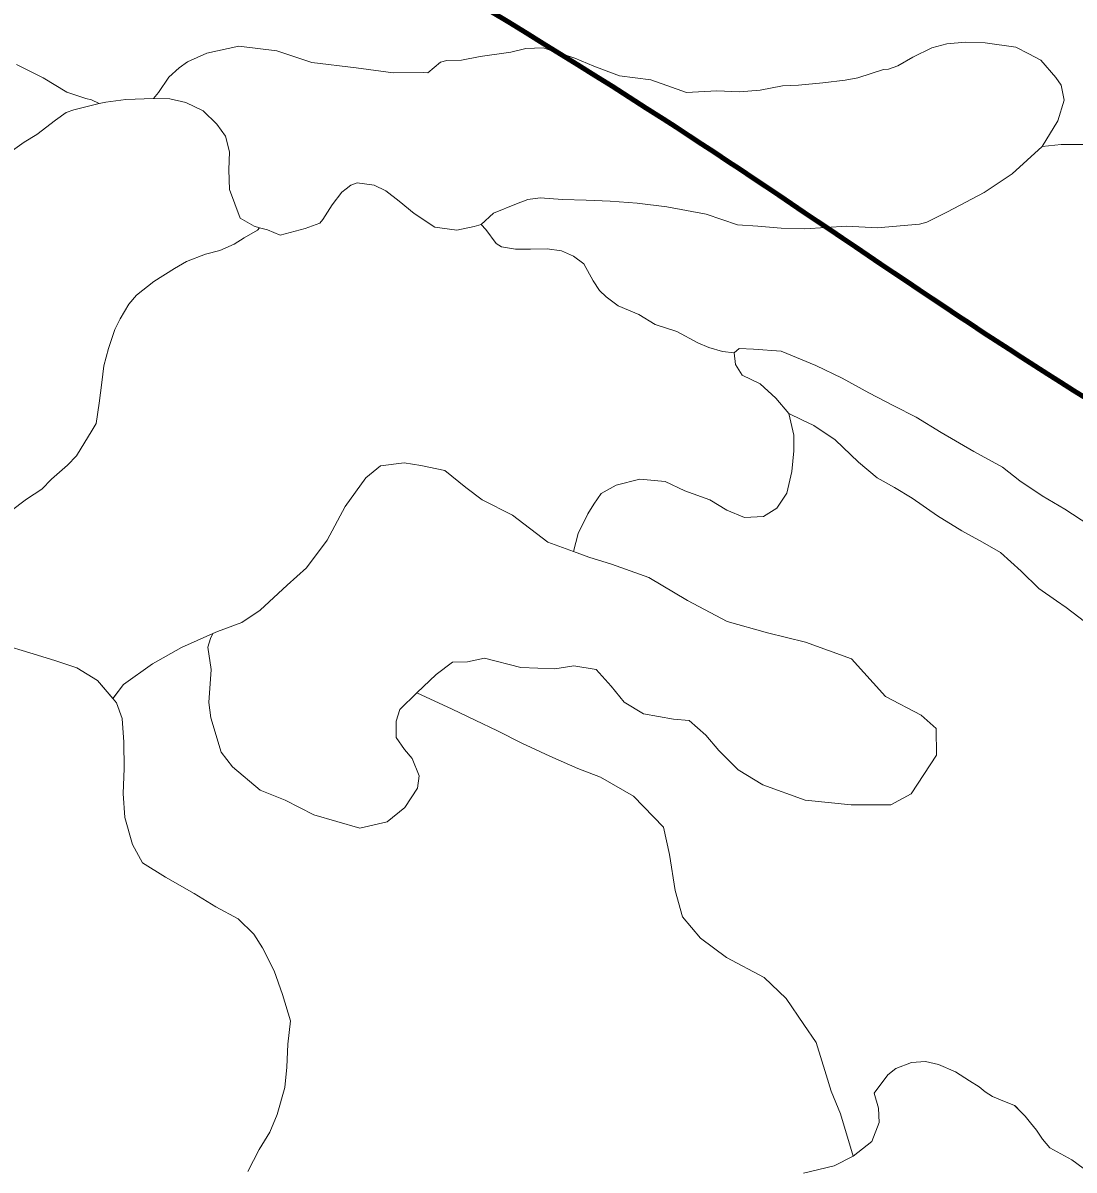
# Model space of a CAD drawing. Extents: x 553962 to 842807, y 8883888 to 9032388.
# Drawn here: x 684561 to 686715, y 8952246 to 8954598 of the extents above; entities that cross this region are included whole.
import ezdxf

# ---------------------------------------------------------------- set-up
doc = ezdxf.new("R2010")
doc.units = 0
doc.header["$LTSCALE"] = 160
doc.layers.add('27', color=7, linetype='Continuous', lineweight=90)
doc.layers.add('4', color=7, linetype='Continuous', lineweight=13)

msp = doc.modelspace()

# ---------------------------------------------------------------- linework, layer by layer
at = {"layer": '27'}
for points in [[(637260.6, 8972975.8), (641524.5, 8971056.2), (652526.1, 8965412.7), (653164.3, 8965062.8), (670790.5, 8953770.1), (686194, 8943929.9), (696283.3, 8937647.1)], [(694874, 8947402.7), (694491.4, 8947729), (693981.6, 8948105.1), (692654.2, 8949437.3), (691811.8, 8950292), (691552.9, 8951277.6), (691093.4, 8951755.3), (689976, 8951721.8), (689441.2, 8951996.3), (689158.9, 8952576.6), (688699.5, 8953029), (687605.5, 8953400.8), (685873.4, 8954400.8), (684752.3, 8955101.5), (681638, 8958243.7), (680641.1, 8959527.7), (679425.4, 8960995.9)]]:
    msp.add_spline(points, degree=3, dxfattribs=at)
at = {"layer": '4'}
for points in [[(685319.5, 8954495.6), (685243.8, 8954505.8), (685152.8, 8954516.7), (685081.3, 8954540.7), (685003, 8954549.8), (684937.8, 8954535.7), (684897.8, 8954518), (684880.9, 8954505.9), (684859.9, 8954486.4), (684838.6, 8954455.4), (684828, 8954442.8), (684861.9, 8954441.8), (684894.5, 8954434.3), (684929.8, 8954417.8), (684958, 8954390.3), (684976.2, 8954365.6), (684984, 8954333.6), (684982.7, 8954296.8), (684983.8, 8954256.2), (685005.8, 8954197.1), (685034.4, 8954180.8), (685045.8, 8954177.8), (685062.1, 8954173.5), (685088.3, 8954162.4), (685139.5, 8954175.9), (685169.1, 8954187.5), (685175.7, 8954194.9), (685194.5, 8954224.7), (685214.5, 8954250.6), (685223.6, 8954257.9), (685232.7, 8954265.2), (685245.6, 8954269.8), (685280.9, 8954264.8), (685304.7, 8954253.8), (685331.8, 8954232.5), (685362.6, 8954207.3), (685404.8, 8954179.2), (685450.2, 8954172.5), (685486, 8954180.2), (685500.1, 8954184.7), (685525, 8954208), (685572.6, 8954226.6), (685595.8, 8954235.9), (685621.3, 8954238.8), (685666.8, 8954236), (685715, 8954234.3), (685764.4, 8954232.5), (685820.1, 8954228), (685880.7, 8954220.8), (685961.4, 8954205.3), (686025.3, 8954184), (686067.1, 8954181.3), (686115.1, 8954177), (686163.3, 8954175.3), (686249.8, 8954181.2), (686311.8, 8954177.7), (686398.3, 8954184.8), (686413.7, 8954189.4), (686456.3, 8954210.7), (686531.3, 8954249.9), (686588.5, 8954288.5), (686650.1, 8954344.7), (686682.3, 8954396.8), (686695.3, 8954439.5), (686688.7, 8954470.2), (686677.9, 8954485.8), (686647.4, 8954521.1), (686622.5, 8954534.7), (686596.3, 8954548.3), (686533.2, 8954556.9), (686492.7, 8954558.3), (686454.5, 8954554.6), (686423.8, 8954546.8), (686385, 8954527.8), (686353.9, 8954509.9), (686334.7, 8954503), (686324.5, 8954502.1), (686271.9, 8954484.9), (686246.3, 8954480.7), (686200.5, 8954474.7), (686150.8, 8954470.1), (686117.8, 8954468.7), (686071.8, 8954460.2), (686029.8, 8954456.6), (685983, 8954458.2), (685920.7, 8954455.4), (685880.6, 8954469.5), (685848, 8954480.8), (685783.6, 8954489.4), (685731, 8954509), (685692.3, 8954525.6), (685627.1, 8954546.9), (685591.5, 8954545.6), (685560.8, 8954537.8), (685498.3, 8954528.6), (685460, 8954521.1), (685429.5, 8954520.9), (685416.7, 8954517.5), (685390.6, 8954495.6), (685381.7, 8954495.9)], [(685468.5, 8953645.4), (685425.3, 8953679.9), (685376.2, 8953690.5), (685342.1, 8953695.5), (685293.7, 8953689.6), (685263.6, 8953665.3), (685220.9, 8953605.9), (685184.3, 8953537.4), (685141.7, 8953480.6), (685102.4, 8953445.2), (685047.3, 8953393.8), (685009.6, 8953368.5), (684959.5, 8953350), (684949.8, 8953345.6), (684945, 8953335.3), (684940, 8953317.8), (684946.6, 8953271.8), (684941.7, 8953204.7), (684945.6, 8953172.9), (684967.2, 8953102.3), (684990.3, 8953072.3), (685047, 8953024.7), (685098.3, 8953003.8), (685156.8, 8952973.9), (685251, 8952946.4), (685307.3, 8952959.7), (685343.8, 8952988.8), (685369.3, 8953028.5), (685372.8, 8953053.8), (685358.8, 8953089.8), (685343, 8953108.1), (685326.1, 8953132.8), (685326, 8953165.8), (685333.2, 8953189.7), (685368.2, 8953224.3), (685407.6, 8953262), (685441.4, 8953287), (685472.3, 8953287.5), (685506.9, 8953295.2), (685581, 8953276.1), (685650.7, 8953273.6), (685690.3, 8953279.8), (685735.7, 8953271.9), (685766.2, 8953237.8), (685793, 8953205.2), (685832.7, 8953181), (685894.5, 8953169.9), (685926.1, 8953167.5), (685960.6, 8953137.1), (685987.3, 8953105.7), (686026.6, 8953066.3), (686077.5, 8953035.3), (686163.9, 8953004.4), (686258.7, 8952994.7), (686339.9, 8952994.4), (686381.3, 8953017), (686433.6, 8953096.4), (686433, 8953150.9), (686402.2, 8953178.7), (686328.7, 8953216.8), (686259.1, 8953294.1), (686165.2, 8953327.8), (686087.2, 8953347.1), (686004.3, 8953370.3), (685923.3, 8953413.7), (685843.8, 8953460.9), (685767.4, 8953487.7), (685720.9, 8953502.1), (685689.2, 8953513.7), (685637, 8953532.9), (685564.1, 8953588.8), (685501.8, 8953620.1)]]:
    msp.add_lwpolyline(points, close=True, dxfattribs=at)
for points in [[(686733.8, 8954348.8), (686688.7, 8954348.8), (686650.1, 8954344.7), (686682.3, 8954396.8), (686695.3, 8954439.5), (686688.7, 8954470.2), (686677.9, 8954485.8), (686647.4, 8954521.1), (686622.5, 8954534.7), (686596.3, 8954548.3), (686533.2, 8954556.9), (686492.7, 8954558.3), (686454.5, 8954554.6), (686423.8, 8954546.8), (686385, 8954527.8), (686353.9, 8954509.9), (686334.7, 8954503), (686324.5, 8954502.1), (686271.9, 8954484.9), (686246.3, 8954480.7), (686200.5, 8954474.7)], [(686200.5, 8954474.7), (686150.8, 8954470.1), (686117.8, 8954468.7), (686071.8, 8954460.2), (686029.8, 8954456.6), (685983, 8954458.2), (685920.7, 8954455.4), (685880.6, 8954469.5), (685848, 8954480.8), (685783.6, 8954489.4), (685731, 8954509), (685692.3, 8954525.6), (685627.1, 8954546.9), (685591.5, 8954545.6), (685560.8, 8954537.8), (685498.3, 8954528.6), (685460, 8954521.1), (685429.5, 8954520.9), (685416.7, 8954517.5), (685390.6, 8954495.6), (685381.7, 8954495.9), (685319.5, 8954495.6), (685243.8, 8954505.8), (685152.8, 8954516.7), (685081.3, 8954540.7), (685003, 8954549.8), (684937.8, 8954535.7), (684897.8, 8954518), (684880.9, 8954505.9), (684859.9, 8954486.4), (684838.6, 8954455.4), (684828, 8954442.8), (684771.9, 8954440.9), (684730.8, 8954435.2), (684717.1, 8954432.5), (684701, 8954440), (684689.7, 8954442.9), (684650.8, 8954455.7), (684602.4, 8954485.3), (684547.5, 8954512.6)], [(684517.9, 8954320.8), (684563.5, 8954353.5), (684589.4, 8954369), (684627.2, 8954398.2), (684649.3, 8954413.9), (684664.8, 8954419.7), (684717.1, 8954432.5), (684701, 8954440), (684689.7, 8954442.9), (684650.8, 8954455.7), (684602.4, 8954485.3), (684547.5, 8954512.6)], [(684534.3, 8953595.8), (684568.1, 8953621.3), (684599.3, 8953641.8), (684619.1, 8953662.6), (684651.8, 8953690.7), (684670.2, 8953710.3), (684702.5, 8953762.5), (684710.6, 8953776.1), (684717.1, 8953817.8), (684722.5, 8953860.7), (684726.2, 8953894.8), (684736.3, 8953930), (684749.1, 8953968.9), (684760, 8953991.3), (684777.6, 8954021.2), (684793.5, 8954039.6), (684828.7, 8954067.6), (684871.5, 8954094), (684896.1, 8954108.3), (684934.7, 8954123.5), (684964.2, 8954131.3), (684993.8, 8954144.2), (685014.5, 8954157.4), (685036.5, 8954169.8), (685041.7, 8954173), (685045.8, 8954177.8), (685034.4, 8954180.8), (685005.8, 8954197.1), (684983.8, 8954256.2), (684982.7, 8954296.8), (684984, 8954333.6), (684976.2, 8954365.6), (684958, 8954390.3), (684929.8, 8954417.8), (684894.5, 8954434.3), (684861.9, 8954441.8), (684828, 8954442.8), (684771.9, 8954440.9), (684730.8, 8954435.2), (684717.1, 8954432.5), (684664.8, 8954419.7), (684649.3, 8954413.9), (684627.2, 8954398.2), (684589.4, 8954369), (684563.5, 8954353.5), (684517.9, 8954320.8)], [(686733.8, 8954348.8), (686688.7, 8954348.8), (686650.1, 8954344.7), (686588.5, 8954288.5), (686531.3, 8954249.9), (686456.3, 8954210.7), (686413.7, 8954189.4), (686398.3, 8954184.8), (686311.8, 8954177.7), (686249.8, 8954181.2), (686163.3, 8954175.3), (686115.1, 8954177), (686067.1, 8954181.3), (686025.3, 8954184), (685961.4, 8954205.3), (685880.7, 8954220.8), (685820.1, 8954228), (685764.4, 8954232.5), (685715, 8954234.3), (685666.8, 8954236), (685621.3, 8954238.8), (685595.8, 8954235.9), (685572.6, 8954226.6), (685525, 8954208), (685500.1, 8954184.7), (685509.9, 8954174.2), (685530.5, 8954145.6), (685541.6, 8954138.9), (685570.7, 8954134), (685601.1, 8954134.2), (685635.4, 8954134.3), (685664.4, 8954130.7), (685689.4, 8954119.7), (685710.4, 8954103.8), (685729.5, 8954068.8), (685742.7, 8954049.3), (685756.2, 8954036.2), (685781, 8954017.5), (685823.5, 8953999.6), (685857, 8953979.3), (685900.9, 8953965.1), (685944.5, 8953942), (685967, 8953932.3), (685994.6, 8953923.8), (686018.6, 8953921.6), (686029.1, 8953930.2), (686058.2, 8953929.1), (686115.1, 8953924.6), (686186.4, 8953895.4), (686240.1, 8953869.4), (686294.8, 8953839.6), (686345.9, 8953812.4), (686392, 8953789.2), (686442.9, 8953758.3), (686510.1, 8953719.1), (686568.5, 8953686.6), (686604.3, 8953658.7), (686650.2, 8953627.9), (686696.2, 8953600.9), (686745.8, 8953568.7)], [(685342.1, 8953695.5), (685376.2, 8953690.5), (685425.3, 8953679.9), (685468.5, 8953645.4), (685501.8, 8953620.1), (685564.1, 8953588.8), (685637, 8953532.9), (685689.2, 8953513.7), (685698.6, 8953551.1), (685719, 8953590.9), (685731.1, 8953610.8), (685745.8, 8953633.1), (685776.9, 8953649.8), (685825.5, 8953662), (685877.4, 8953657.7), (685917.3, 8953638.5), (685968.7, 8953620.2), (686003.4, 8953598.7), (686039.7, 8953583.4), (686079.1, 8953585.9), (686106.3, 8953602.7), (686126.5, 8953633.7), (686136.9, 8953677.7), (686140.9, 8953720.7), (686140.8, 8953752.4), (686130.9, 8953797.2), (686104.1, 8953828.6), (686072.2, 8953857.6), (686034.8, 8953875.4), (686021.6, 8953897.4), (686018.6, 8953921.6), (685994.6, 8953923.8), (685967, 8953932.3), (685944.5, 8953942), (685900.9, 8953965.1), (685857, 8953979.3), (685823.5, 8953999.6), (685781, 8954017.5), (685756.2, 8954036.2), (685742.7, 8954049.3), (685729.5, 8954068.8), (685710.4, 8954103.8), (685689.4, 8954119.7), (685664.4, 8954130.7), (685635.4, 8954134.3), (685601.1, 8954134.2), (685570.7, 8954134), (685541.6, 8954138.9), (685530.5, 8954145.6), (685509.9, 8954174.2), (685500.1, 8954184.7), (685486, 8954180.2), (685450.2, 8954172.5), (685404.8, 8954179.2), (685362.6, 8954207.3), (685331.8, 8954232.5), (685304.7, 8954253.8), (685280.9, 8954264.8), (685245.6, 8954269.8), (685232.7, 8954265.2), (685223.6, 8954257.9), (685214.5, 8954250.6), (685194.5, 8954224.7), (685175.7, 8954194.9), (685169.1, 8954187.5), (685139.5, 8954175.9), (685088.3, 8954162.4), (685062.1, 8954173.5), (685045.8, 8954177.8), (685041.5, 8954172.6), (685014.5, 8954157.4), (684993.8, 8954144.2), (684964.2, 8954131.3), (684934.7, 8954123.5), (684896.1, 8954108.3), (684871.5, 8954094), (684828.7, 8954067.6), (684793.5, 8954039.6), (684777.6, 8954021.2), (684760, 8953991.3), (684749.1, 8953968.9), (684736.3, 8953930), (684726.2, 8953894.8), (684722.5, 8953860.7), (684717.1, 8953817.8), (684710.6, 8953776.1), (684702.5, 8953762.5), (684670.2, 8953710.3), (684651.8, 8953690.7), (684619.1, 8953662.6), (684599.3, 8953641.8), (684568.1, 8953621.3), (684534.3, 8953595.8)], [(686294.8, 8953839.6), (686240.1, 8953869.4), (686186.4, 8953895.4), (686115.1, 8953924.6), (686058.2, 8953929.1), (686029.1, 8953930.2), (686018.6, 8953921.6), (686021.6, 8953897.4), (686034.8, 8953875.4), (686072.2, 8953857.6), (686104.1, 8953828.6), (686130.9, 8953797.2), (686157.1, 8953783.6), (686182.1, 8953772.5), (686225.5, 8953743.1), (686273.3, 8953697), (686311.5, 8953665.2), (686347.6, 8953644.9), (686383.6, 8953623.3), (686435.6, 8953587.3), (686485.3, 8953556.3), (686527.6, 8953533.3), (686564.9, 8953511.7), (686606.7, 8953473.4), (686643.5, 8953437.8), (686679.4, 8953412.5), (686699.2, 8953399.1), (686800.6, 8953322)], [(686745.8, 8953568.7), (686696.2, 8953600.9), (686650.2, 8953627.9), (686604.3, 8953658.7), (686568.5, 8953686.6), (686510.1, 8953719.1), (686442.9, 8953758.3), (686392, 8953789.2), (686345.9, 8953812.4), (686294.8, 8953839.6)], [(686800.6, 8953322), (686699.2, 8953399.1), (686679.4, 8953412.5), (686643.5, 8953437.8), (686606.7, 8953473.4), (686564.9, 8953511.7), (686527.6, 8953533.3), (686485.3, 8953556.3), (686435.6, 8953587.3), (686383.6, 8953623.3), (686347.6, 8953644.9), (686311.5, 8953665.2), (686273.3, 8953697), (686225.5, 8953743.1), (686182.1, 8953772.5), (686157.1, 8953783.6), (686130.9, 8953797.2), (686140.8, 8953752.4), (686140.9, 8953720.7), (686136.9, 8953677.7), (686126.5, 8953633.7), (686106.3, 8953602.7), (686079.1, 8953585.9), (686039.7, 8953583.4), (686003.4, 8953598.7), (685968.7, 8953620.2), (685917.3, 8953638.5), (685877.4, 8953657.7), (685825.5, 8953662), (685776.9, 8953649.8), (685745.8, 8953633.1), (685731.1, 8953610.8), (685719, 8953590.9), (685698.6, 8953551.1), (685689.2, 8953513.7), (685720.9, 8953502.1), (685767.4, 8953487.7), (685843.8, 8953460.9), (685923.3, 8953413.7), (686004.3, 8953370.3), (686087.2, 8953347.1), (686165.2, 8953327.8), (686259.1, 8953294.1), (686328.7, 8953216.8), (686402.2, 8953178.7), (686433, 8953150.9), (686433.6, 8953096.4), (686381.3, 8953017), (686339.9, 8952994.4), (686258.7, 8952994.7), (686163.9, 8953004.4), (686077.5, 8953035.3), (686026.6, 8953066.3), (685987.3, 8953105.7), (685960.6, 8953137.1), (685926.1, 8953167.5), (685894.5, 8953169.9), (685832.7, 8953181), (685793, 8953205.2), (685766.2, 8953237.8), (685735.7, 8953271.9), (685690.3, 8953279.8), (685650.7, 8953273.6), (685581, 8953276.1), (685506.9, 8953295.2), (685472.3, 8953287.5), (685441.4, 8953287), (685407.6, 8953262), (685368.2, 8953224.3), (685440.4, 8953190.5), (685488, 8953168.3), (685533.3, 8953146.2), (685583.7, 8953121.2), (685641, 8953094)], [(684520.8, 8953322.3), (684574.8, 8953306.4), (684626.3, 8953290.7), (684671.4, 8953275.1), (684713.6, 8953249.5), (684745.3, 8953212.3), (684766.6, 8953241.3), (684826.5, 8953283.6), (684886, 8953317), (684949.8, 8953345.6), (684959.5, 8953350), (685009.6, 8953368.5), (685047.3, 8953393.8), (685102.4, 8953445.2), (685141.7, 8953480.6), (685184.3, 8953537.4), (685220.9, 8953605.9), (685263.6, 8953665.3), (685293.7, 8953689.6), (685342.1, 8953695.5)], [(684671.4, 8953275.1), (684626.3, 8953290.7), (684574.8, 8953306.4), (684520.8, 8953322.3), (684473.4, 8953345.5), (684426.1, 8953370), (684377.8, 8953407.2), (684352.5, 8953406.9), (684292.6, 8953434.3)], [(686160.9, 8952239.2), (686223.6, 8952254.7), (686262.6, 8952274.2), (686236.4, 8952361.2), (686217.8, 8952407.5), (686207.5, 8952440.8), (686187, 8952507.5), (686161.7, 8952543.9), (686125.5, 8952597.2), (686080.1, 8952640.7), (686002.9, 8952681.5), (685949.7, 8952721.4), (685912.7, 8952764.9), (685897.4, 8952819.2), (685886.3, 8952892.6), (685873.5, 8952948.5), (685812.3, 8953012), (685744.7, 8953051.4), (685698.3, 8953068.9), (685641, 8953094), (685583.7, 8953121.2), (685533.3, 8953146.2), (685488, 8953168.3), (685440.4, 8953190.5), (685368.2, 8953224.3), (685333.2, 8953189.7), (685326, 8953165.8), (685326.1, 8953132.8), (685343, 8953108.1), (685358.8, 8953089.8), (685372.8, 8953053.8), (685369.3, 8953028.5), (685343.8, 8952988.8), (685307.3, 8952959.7), (685251, 8952946.4), (685156.8, 8952973.9), (685098.3, 8953003.8), (685047, 8953024.7), (684990.3, 8953072.3), (684967.2, 8953102.3), (684945.6, 8953172.9), (684941.7, 8953204.7), (684946.6, 8953271.8), (684940, 8953317.8), (684945, 8953335.3), (684949.8, 8953345.6), (684886, 8953317), (684826.5, 8953283.6), (684766.6, 8953241.3), (684746.6, 8953214.1), (684745.6, 8953212), (684752.6, 8953203.8), (684764.2, 8953171.6), (684767.6, 8953123.3), (684768.2, 8953068.7), (684766.4, 8953018.1), (684769.7, 8952968.5), (684785.5, 8952913.3), (684805.8, 8952875.8), (684852.9, 8952846.3), (684911.4, 8952812.5), (684956.1, 8952785.6), (685002.2, 8952761.1), (685034.1, 8952729.5), (685052.1, 8952701), (685075.8, 8952654.5), (685093.1, 8952605.7), (685109, 8952551.8), (685103.5, 8952503.8), (685101.8, 8952456.9), (685097.8, 8952415.2)], [(685022, 8952242.8), (685045.1, 8952287.7), (685066.7, 8952323.7), (685081.9, 8952359.9), (685097.8, 8952415.2), (685101.8, 8952456.9), (685103.5, 8952503.8), (685109, 8952551.8), (685093.1, 8952605.7), (685075.8, 8952654.5), (685052.1, 8952701), (685034.1, 8952729.5), (685002.2, 8952761.1), (684956.1, 8952785.6), (684911.4, 8952812.5), (684852.9, 8952846.3), (684805.8, 8952875.8), (684785.5, 8952913.3), (684769.7, 8952968.5), (684766.4, 8953018.1), (684768.2, 8953068.7), (684767.6, 8953123.3), (684764.2, 8953171.6), (684752.6, 8953203.8), (684745.6, 8953212), (684713.6, 8953249.5), (684671.4, 8953275.1)], [(685641, 8953094), (685698.3, 8953068.9), (685744.7, 8953051.4), (685812.3, 8953012), (685873.5, 8952948.5), (685886.3, 8952892.6), (685897.4, 8952819.2), (685912.7, 8952764.9), (685949.7, 8952721.4), (686002.9, 8952681.5), (686080.1, 8952640.7), (686125.5, 8952597.2), (686161.7, 8952543.9), (686187, 8952507.5), (686207.5, 8952440.8), (686217.8, 8952407.5), (686236.4, 8952361.2), (686262.6, 8952274.2), (686300.7, 8952304.2), (686316.2, 8952343.2), (686314.8, 8952372.7), (686305.6, 8952403.5), (686333.7, 8952441.2), (686349.9, 8952453.6), (686382.4, 8952466.1), (686411.1, 8952468.6), (686437.3, 8952462.4), (686472.2, 8952447.4), (686500.9, 8952428.7), (686520.9, 8952416.2), (686533.4, 8952406.2), (686548.4, 8952396.3), (686564.6, 8952390), (686593.5, 8952378), (686606.3, 8952365.2), (686615.3, 8952356.3), (686625.8, 8952342.7), (686638.2, 8952327.7), (686650.7, 8952309), (686665.7, 8952291.5), (686710.6, 8952266.6), (686767.5, 8952225.1)], [(686767.5, 8952225.1), (686710.6, 8952266.6), (686665.7, 8952291.5), (686650.7, 8952309), (686638.2, 8952327.7), (686625.8, 8952342.7), (686615.3, 8952356.3), (686606.3, 8952365.2), (686594.4, 8952377.2), (686588.4, 8952380.2), (686564.6, 8952390), (686548.4, 8952396.3), (686533.4, 8952406.2), (686520.9, 8952416.2), (686500.9, 8952428.7), (686472.2, 8952447.4), (686437.3, 8952462.4), (686411.1, 8952468.6), (686382.4, 8952466.1), (686349.9, 8952453.6), (686333.7, 8952441.2), (686305.6, 8952403.5), (686314.8, 8952372.7), (686316.2, 8952343.2), (686300.7, 8952304.2), (686262.6, 8952274.2), (686223.6, 8952254.7), (686160.9, 8952239.2)], [(685097.8, 8952415.2), (685081.9, 8952359.9), (685066.7, 8952323.7), (685045.1, 8952287.7), (685022, 8952242.8)]]:
    msp.add_lwpolyline(points, dxfattribs=at)

doc.saveas('drawing.dxf')
